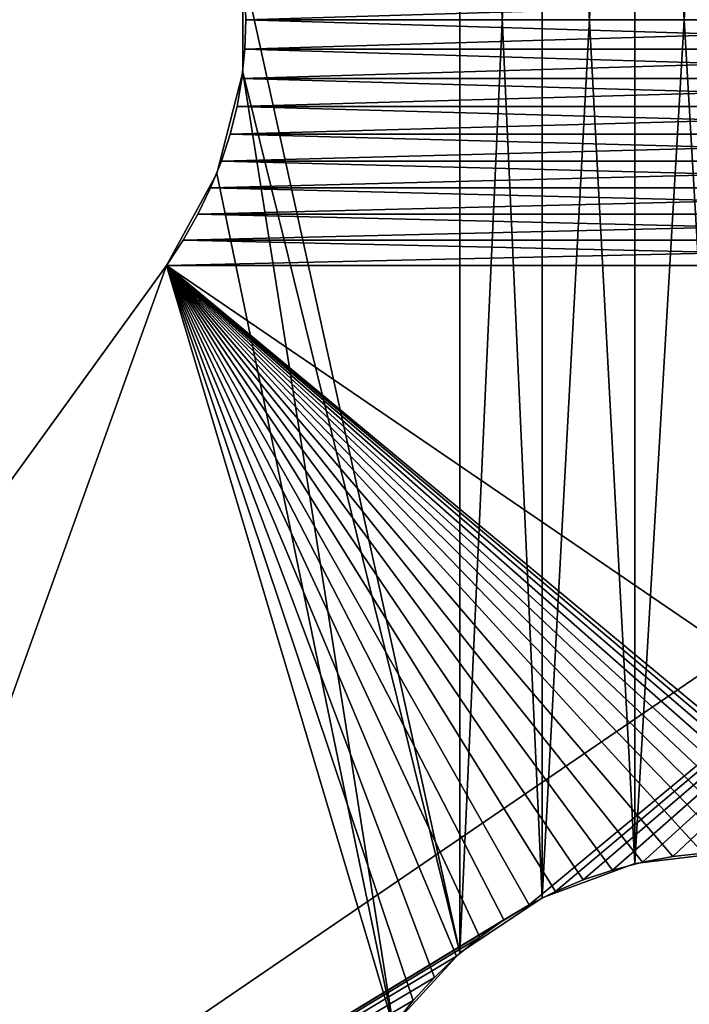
# Model space of a CAD drawing. Header units: millimetres. Extents: x -105 to 105, y -91 to 91.
# Tile 484 of 656: x -1.7 to -0.1, y -2.35 to 0. Entities that reach past the tile are written whole.
import ezdxf

# ---------------------------------------------------------------- set-up
doc = ezdxf.new("R2010")
doc.units = ezdxf.units.MM
doc.header["$LTSCALE"] = 22.850203
for name, color, linetype in [('343', 7, 'CONTINUOUS'), ('344', 7, 'CONTINUOUS'), ('405', 7, 'CONTINUOUS'), ('406', 7, 'CONTINUOUS'), ('494', 7, 'CONTINUOUS'), ('499', 7, 'CONTINUOUS'), ('500', 7, 'CONTINUOUS'), ('823', 7, 'CONTINUOUS')]:
    doc.layers.add(name, color=color, linetype=linetype)

msp = doc.modelspace()

# ---------------------------------------------------------------- linework, layer by layer
at = {"layer": '343', "linetype": 'CONTINUOUS'}
for points in [[(15.25, -1.75, 7.5), (0.4553, -3.4619, 7.5), (-6.7365, -4.6248, 7.5), (15.25, -1.75, 7.5)], [(6.7365, -4.6248, 7.5), (15.25, -1.75, 7.5), (-6.7365, -4.6248, 7.5), (6.7365, -4.6248, 7.5)]]:
    msp.add_3dface(points, dxfattribs=at)
at = {"layer": '344', "linetype": 'CONTINUOUS'}
for points in [[(-0.9042, -3.3726, 2.5), (-0.4553, -3.4619, 2.5), (-15.25, -1.75, 2.5), (-0.9042, -3.3726, 2.5)], [(-15.25, -1.75, 2.5), (-0.4553, -3.4619, 2.5), (6.7365, -4.6248, 2.5), (-15.25, -1.75, 2.5)], [(-1.3359, -3.226, 2.5), (-0.9042, -3.3726, 2.5), (-15.25, -1.75, 2.5), (-1.3359, -3.226, 2.5)], [(-1.7459, -3.0239, 2.5), (-1.3359, -3.226, 2.5), (-15.25, -1.75, 2.5), (-1.7459, -3.0239, 2.5)], [(-6.7365, -4.6248, 2.5), (-15.25, -1.75, 2.5), (6.7365, -4.6248, 2.5), (-6.7365, -4.6248, 2.5)]]:
    msp.add_3dface(points, dxfattribs=at)
at = {"layer": '405', "linetype": 'CONTINUOUS'}
for points in [[(-1.1632, 0.0702, 34.5), (-1.1609, -0.0002, 34.5), (1.1632, 0.0702, 34.5), (-1.1632, 0.0702, 34.5)], [(1.1632, 0.0702, 34.5), (-1.1609, -0.0002, 34.5), (1.1609, -0.0002, 34.5), (1.1632, 0.0702, 34.5)], [(-1.1609, -0.0002, 34.5), (-1.1632, -0.0707, 34.5), (1.1609, -0.0002, 34.5), (-1.1609, -0.0002, 34.5)], [(1.1609, -0.0002, 34.5), (-1.1632, -0.0707, 34.5), (1.1632, -0.0707, 34.5), (1.1609, -0.0002, 34.5)], [(-1.1632, -0.0707, 34.5), (-1.1702, -0.1401, 34.5), (1.1632, -0.0707, 34.5), (-1.1632, -0.0707, 34.5)], [(1.1632, -0.0707, 34.5), (-1.1702, -0.1401, 34.5), (1.1702, -0.1401, 34.5), (1.1632, -0.0707, 34.5)], [(-1.1702, -0.1401, 34.5), (-1.1819, -0.2075, 34.5), (1.1702, -0.1401, 34.5), (-1.1702, -0.1401, 34.5)], [(1.1702, -0.1401, 34.5), (-1.1819, -0.2075, 34.5), (1.1819, -0.2075, 34.5), (1.1702, -0.1401, 34.5)], [(-1.1819, -0.2075, 34.5), (-1.1983, -0.2732, 34.5), (1.1819, -0.2075, 34.5), (-1.1819, -0.2075, 34.5)], [(1.1819, -0.2075, 34.5), (-1.1983, -0.2732, 34.5), (1.1983, -0.2732, 34.5), (1.1819, -0.2075, 34.5)], [(-1.1983, -0.2732, 34.5), (-1.2193, -0.3378, 34.5), (1.1983, -0.2732, 34.5), (-1.1983, -0.2732, 34.5)], [(1.1983, -0.2732, 34.5), (-1.2193, -0.3378, 34.5), (1.2193, -0.3378, 34.5), (1.1983, -0.2732, 34.5)], [(-1.2193, -0.3378, 34.5), (-1.245, -0.4015, 34.5), (1.2193, -0.3378, 34.5), (-1.2193, -0.3378, 34.5)], [(1.2193, -0.3378, 34.5), (-1.245, -0.4015, 34.5), (1.245, -0.4015, 34.5), (1.2193, -0.3378, 34.5)], [(-1.245, -0.4015, 34.5), (-1.2753, -0.4641, 34.5), (1.245, -0.4015, 34.5), (-1.245, -0.4015, 34.5)], [(1.245, -0.4015, 34.5), (-1.2753, -0.4641, 34.5), (1.2753, -0.4641, 34.5), (1.245, -0.4015, 34.5)], [(-1.2753, -0.4641, 34.5), (-1.3104, -0.5258, 34.5), (1.2753, -0.4641, 34.5), (-1.2753, -0.4641, 34.5)], [(1.2753, -0.4641, 34.5), (-1.3104, -0.5258, 34.5), (1.3104, -0.5258, 34.5), (1.2753, -0.4641, 34.5)], [(-1.3104, -0.5258, 34.5), (-1.3501, -0.5865, 34.5), (1.3104, -0.5258, 34.5), (-1.3104, -0.5258, 34.5)], [(1.3104, -0.5258, 34.5), (-1.3501, -0.5865, 34.5), (1.3501, -0.5865, 34.5), (1.3104, -0.5258, 34.5)], [(-3.9895, -4.2337, 34.5), (-0.4857, -2.1111, 34.5), (1.3501, -0.5865, 34.5), (-3.9895, -4.2337, 34.5)], [(-1.3501, -0.5865, 34.5), (-3.9895, -4.2337, 34.5), (1.3501, -0.5865, 34.5), (-1.3501, -0.5865, 34.5)], [(-0.4857, -2.1111, 34.5), (-0.4231, -2.0792, 34.5), (1.3501, -0.5865, 34.5), (-0.4857, -2.1111, 34.5)], [(-0.4231, -2.0792, 34.5), (-0.3567, -2.0516, 34.5), (1.3501, -0.5865, 34.5), (-0.4231, -2.0792, 34.5)], [(-0.3567, -2.0516, 34.5), (-0.2871, -2.0284, 34.5), (1.3501, -0.5865, 34.5), (-0.3567, -2.0516, 34.5)], [(-0.2871, -2.0284, 34.5), (-0.2156, -2.0099, 34.5), (1.3501, -0.5865, 34.5), (-0.2871, -2.0284, 34.5)], [(-0.2156, -2.0099, 34.5), (-0.1432, -1.9963, 34.5), (1.3501, -0.5865, 34.5), (-0.2156, -2.0099, 34.5)], [(-0.1432, -1.9963, 34.5), (-0.071, -1.988, 34.5), (1.3501, -0.5865, 34.5), (-0.1432, -1.9963, 34.5)], [(-0.5456, -2.1475, 34.5), (-0.4857, -2.1111, 34.5), (-3.9895, -4.2337, 34.5), (-0.5456, -2.1475, 34.5)], [(-0.6032, -2.1886, 34.5), (-0.5456, -2.1475, 34.5), (-3.9895, -4.2337, 34.5), (-0.6032, -2.1886, 34.5)], [(-0.6585, -2.2342, 34.5), (-0.6032, -2.1886, 34.5), (-3.9895, -4.2337, 34.5), (-0.6585, -2.2342, 34.5)], [(-0.7114, -2.2845, 34.5), (-0.6585, -2.2342, 34.5), (-3.9895, -4.2337, 34.5), (-0.7114, -2.2845, 34.5)], [(-0.7619, -2.3394, 34.5), (-0.7114, -2.2845, 34.5), (-3.9895, -4.2337, 34.5), (-0.7619, -2.3394, 34.5)], [(-0.8101, -2.3989, 34.5), (-0.7619, -2.3394, 34.5), (-3.9895, -4.2337, 34.5), (-0.8101, -2.3989, 34.5)]]:
    msp.add_3dface(points, dxfattribs=at)
at = {"layer": '406', "linetype": 'CONTINUOUS'}
for points in [[(-1.1609, -0.0002, 32.5), (-1.1632, 0.0702, 32.5), (1.1609, -0.0002, 32.5), (-1.1609, -0.0002, 32.5)], [(1.1609, -0.0002, 32.5), (-1.1632, 0.0702, 32.5), (1.1632, 0.0702, 32.5), (1.1609, -0.0002, 32.5)], [(-1.1632, -0.0707, 32.5), (-1.1609, -0.0002, 32.5), (1.1632, -0.0707, 32.5), (-1.1632, -0.0707, 32.5)], [(1.1632, -0.0707, 32.5), (-1.1609, -0.0002, 32.5), (1.1609, -0.0002, 32.5), (1.1632, -0.0707, 32.5)], [(-1.1702, -0.1401, 32.5), (-1.1632, -0.0707, 32.5), (1.1702, -0.1401, 32.5), (-1.1702, -0.1401, 32.5)], [(1.1702, -0.1401, 32.5), (-1.1632, -0.0707, 32.5), (1.1632, -0.0707, 32.5), (1.1702, -0.1401, 32.5)], [(-1.1819, -0.2075, 32.5), (-1.1702, -0.1401, 32.5), (1.1819, -0.2075, 32.5), (-1.1819, -0.2075, 32.5)], [(1.1819, -0.2075, 32.5), (-1.1702, -0.1401, 32.5), (1.1702, -0.1401, 32.5), (1.1819, -0.2075, 32.5)], [(-1.1983, -0.2732, 32.5), (-1.1819, -0.2075, 32.5), (1.1983, -0.2732, 32.5), (-1.1983, -0.2732, 32.5)], [(1.1983, -0.2732, 32.5), (-1.1819, -0.2075, 32.5), (1.1819, -0.2075, 32.5), (1.1983, -0.2732, 32.5)], [(-1.2193, -0.3378, 32.5), (-1.1983, -0.2732, 32.5), (1.2193, -0.3378, 32.5), (-1.2193, -0.3378, 32.5)], [(1.2193, -0.3378, 32.5), (-1.1983, -0.2732, 32.5), (1.1983, -0.2732, 32.5), (1.2193, -0.3378, 32.5)], [(-1.245, -0.4015, 32.5), (-1.2193, -0.3378, 32.5), (1.245, -0.4015, 32.5), (-1.245, -0.4015, 32.5)], [(1.245, -0.4015, 32.5), (-1.2193, -0.3378, 32.5), (1.2193, -0.3378, 32.5), (1.245, -0.4015, 32.5)], [(-1.2753, -0.4641, 32.5), (-1.245, -0.4015, 32.5), (1.2753, -0.4641, 32.5), (-1.2753, -0.4641, 32.5)], [(1.2753, -0.4641, 32.5), (-1.245, -0.4015, 32.5), (1.245, -0.4015, 32.5), (1.2753, -0.4641, 32.5)], [(-1.3104, -0.5258, 32.5), (-1.2753, -0.4641, 32.5), (1.3104, -0.5258, 32.5), (-1.3104, -0.5258, 32.5)], [(1.3104, -0.5258, 32.5), (-1.2753, -0.4641, 32.5), (1.2753, -0.4641, 32.5), (1.3104, -0.5258, 32.5)], [(-1.3501, -0.5865, 32.5), (-1.3104, -0.5258, 32.5), (1.3501, -0.5865, 32.5), (-1.3501, -0.5865, 32.5)], [(1.3501, -0.5865, 32.5), (-1.3104, -0.5258, 32.5), (1.3104, -0.5258, 32.5), (1.3501, -0.5865, 32.5)], [(-0.8101, -2.3989, 32.5), (-3.9895, -4.2337, 32.5), (-1.3501, -0.5865, 32.5), (-0.8101, -2.3989, 32.5)], [(-0.7619, -2.3394, 32.5), (-0.8101, -2.3989, 32.5), (-1.3501, -0.5865, 32.5), (-0.7619, -2.3394, 32.5)], [(-0.7114, -2.2845, 32.5), (-0.7619, -2.3394, 32.5), (-1.3501, -0.5865, 32.5), (-0.7114, -2.2845, 32.5)], [(-0.6585, -2.2342, 32.5), (-0.7114, -2.2845, 32.5), (-1.3501, -0.5865, 32.5), (-0.6585, -2.2342, 32.5)], [(-0.6032, -2.1886, 32.5), (-0.6585, -2.2342, 32.5), (-1.3501, -0.5865, 32.5), (-0.6032, -2.1886, 32.5)], [(-0.5456, -2.1475, 32.5), (-0.6032, -2.1886, 32.5), (-1.3501, -0.5865, 32.5), (-0.5456, -2.1475, 32.5)], [(-0.4857, -2.1111, 32.5), (-0.5456, -2.1475, 32.5), (-1.3501, -0.5865, 32.5), (-0.4857, -2.1111, 32.5)], [(-0.4231, -2.0792, 32.5), (-0.4857, -2.1111, 32.5), (-1.3501, -0.5865, 32.5), (-0.4231, -2.0792, 32.5)], [(-0.3567, -2.0516, 32.5), (-0.4231, -2.0792, 32.5), (-1.3501, -0.5865, 32.5), (-0.3567, -2.0516, 32.5)], [(-0.2871, -2.0284, 32.5), (-0.3567, -2.0516, 32.5), (-1.3501, -0.5865, 32.5), (-0.2871, -2.0284, 32.5)], [(-0.2156, -2.0099, 32.5), (-0.2871, -2.0284, 32.5), (-1.3501, -0.5865, 32.5), (-0.2156, -2.0099, 32.5)], [(-0.1432, -1.9963, 32.5), (-0.2156, -2.0099, 32.5), (-1.3501, -0.5865, 32.5), (-0.1432, -1.9963, 32.5)], [(-0.071, -1.988, 32.5), (-0.1432, -1.9963, 32.5), (-1.3501, -0.5865, 32.5), (-0.071, -1.988, 32.5)], [(0, -1.9852, 32.5), (-0.071, -1.988, 32.5), (-1.3501, -0.5865, 32.5), (0, -1.9852, 32.5)], [(0.071, -1.988, 32.5), (0, -1.9852, 32.5), (-1.3501, -0.5865, 32.5), (0.071, -1.988, 32.5)], [(0.1432, -1.9963, 32.5), (0.071, -1.988, 32.5), (-1.3501, -0.5865, 32.5), (0.1432, -1.9963, 32.5)], [(0.2156, -2.0099, 32.5), (0.1432, -1.9963, 32.5), (-1.3501, -0.5865, 32.5), (0.2156, -2.0099, 32.5)], [(0.2871, -2.0284, 32.5), (0.2156, -2.0099, 32.5), (-1.3501, -0.5865, 32.5), (0.2871, -2.0284, 32.5)], [(0.3567, -2.0516, 32.5), (0.2871, -2.0284, 32.5), (-1.3501, -0.5865, 32.5), (0.3567, -2.0516, 32.5)], [(0.4231, -2.0792, 32.5), (0.3567, -2.0516, 32.5), (-1.3501, -0.5865, 32.5), (0.4231, -2.0792, 32.5)], [(0.4857, -2.1111, 32.5), (0.4231, -2.0792, 32.5), (-1.3501, -0.5865, 32.5), (0.4857, -2.1111, 32.5)], [(0.4857, -2.1111, 32.5), (-1.3501, -0.5865, 32.5), (3.9895, -4.2337, 32.5), (0.4857, -2.1111, 32.5)], [(3.9895, -4.2337, 32.5), (-1.3501, -0.5865, 32.5), (1.3501, -0.5865, 32.5), (3.9895, -4.2337, 32.5)]]:
    msp.add_3dface(points, dxfattribs=at)
at = {"layer": '494', "linetype": 'CONTINUOUS'}
for points in [[(-0.071, -1.988, 34.5), (-0.1432, -1.9963, 34.5), (-0.071, -1.988, 32.5), (-0.071, -1.988, 34.5)], [(-0.1432, -1.9963, 34.5), (-0.1432, -1.9963, 32.5), (-0.071, -1.988, 32.5), (-0.1432, -1.9963, 34.5)], [(-0.2156, -2.0099, 34.5), (-0.2871, -2.0284, 34.5), (-0.2156, -2.0099, 32.5), (-0.2156, -2.0099, 34.5)], [(-0.2871, -2.0284, 34.5), (-0.2871, -2.0284, 32.5), (-0.2156, -2.0099, 32.5), (-0.2871, -2.0284, 34.5)], [(-0.1432, -1.9963, 34.5), (-0.2156, -2.0099, 34.5), (-0.1432, -1.9963, 32.5), (-0.1432, -1.9963, 34.5)], [(-0.2156, -2.0099, 34.5), (-0.2156, -2.0099, 32.5), (-0.1432, -1.9963, 32.5), (-0.2156, -2.0099, 34.5)], [(-0.2871, -2.0284, 34.5), (-0.3567, -2.0516, 34.5), (-0.2871, -2.0284, 32.5), (-0.2871, -2.0284, 34.5)], [(-0.3567, -2.0516, 34.5), (-0.3567, -2.0516, 32.5), (-0.2871, -2.0284, 32.5), (-0.3567, -2.0516, 34.5)], [(-0.3567, -2.0516, 34.5), (-0.4231, -2.0792, 34.5), (-0.3567, -2.0516, 32.5), (-0.3567, -2.0516, 34.5)], [(-0.4231, -2.0792, 34.5), (-0.4231, -2.0792, 32.5), (-0.3567, -2.0516, 32.5), (-0.4231, -2.0792, 34.5)], [(-0.4231, -2.0792, 34.5), (-0.4857, -2.1111, 34.5), (-0.4231, -2.0792, 32.5), (-0.4231, -2.0792, 34.5)], [(-0.4857, -2.1111, 34.5), (-0.4857, -2.1111, 32.5), (-0.4231, -2.0792, 32.5), (-0.4857, -2.1111, 34.5)], [(-0.4857, -2.1111, 34.5), (-0.5456, -2.1475, 34.5), (-0.4857, -2.1111, 32.5), (-0.4857, -2.1111, 34.5)], [(-0.5456, -2.1475, 34.5), (-0.5456, -2.1475, 32.5), (-0.4857, -2.1111, 32.5), (-0.5456, -2.1475, 34.5)], [(-0.5456, -2.1475, 34.5), (-0.6032, -2.1886, 34.5), (-0.5456, -2.1475, 32.5), (-0.5456, -2.1475, 34.5)], [(-0.6032, -2.1886, 34.5), (-0.6032, -2.1886, 32.5), (-0.5456, -2.1475, 32.5), (-0.6032, -2.1886, 34.5)], [(-0.6032, -2.1886, 34.5), (-0.6585, -2.2342, 34.5), (-0.6032, -2.1886, 32.5), (-0.6032, -2.1886, 34.5)], [(-0.6585, -2.2342, 34.5), (-0.6585, -2.2342, 32.5), (-0.6032, -2.1886, 32.5), (-0.6585, -2.2342, 34.5)], [(-0.6585, -2.2342, 34.5), (-0.7114, -2.2845, 34.5), (-0.6585, -2.2342, 32.5), (-0.6585, -2.2342, 34.5)], [(-0.7114, -2.2845, 34.5), (-0.7114, -2.2845, 32.5), (-0.6585, -2.2342, 32.5), (-0.7114, -2.2845, 34.5)], [(-0.7114, -2.2845, 34.5), (-0.7619, -2.3394, 34.5), (-0.7114, -2.2845, 32.5), (-0.7114, -2.2845, 34.5)], [(-0.7619, -2.3394, 34.5), (-0.7619, -2.3394, 32.5), (-0.7114, -2.2845, 32.5), (-0.7619, -2.3394, 34.5)], [(-0.7619, -2.3394, 34.5), (-0.8101, -2.3989, 34.5), (-0.7619, -2.3394, 32.5), (-0.7619, -2.3394, 34.5)], [(-0.8101, -2.3989, 34.5), (-0.8101, -2.3989, 32.5), (-0.7619, -2.3394, 32.5), (-0.8101, -2.3989, 34.5)]]:
    msp.add_3dface(points, dxfattribs=at)
at = {"layer": '499', "linetype": 'CONTINUOUS'}
for points in [[(-1.1609, -0.0002, 34.5), (-1.1632, 0.0702, 34.5), (-1.1609, -0.0002, 32.5), (-1.1609, -0.0002, 34.5)], [(-1.1632, 0.0702, 34.5), (-1.1632, 0.0702, 32.5), (-1.1609, -0.0002, 32.5), (-1.1632, 0.0702, 34.5)], [(-1.1632, -0.0707, 34.5), (-1.1609, -0.0002, 34.5), (-1.1632, -0.0707, 32.5), (-1.1632, -0.0707, 34.5)], [(-1.1609, -0.0002, 34.5), (-1.1609, -0.0002, 32.5), (-1.1632, -0.0707, 32.5), (-1.1609, -0.0002, 34.5)], [(-1.1702, -0.1401, 34.5), (-1.1632, -0.0707, 34.5), (-1.1702, -0.1401, 32.5), (-1.1702, -0.1401, 34.5)], [(-1.1632, -0.0707, 34.5), (-1.1632, -0.0707, 32.5), (-1.1702, -0.1401, 32.5), (-1.1632, -0.0707, 34.5)], [(-1.1819, -0.2075, 34.5), (-1.1702, -0.1401, 34.5), (-1.1819, -0.2075, 32.5), (-1.1819, -0.2075, 34.5)], [(-1.1702, -0.1401, 34.5), (-1.1702, -0.1401, 32.5), (-1.1819, -0.2075, 32.5), (-1.1702, -0.1401, 34.5)], [(-1.1983, -0.2732, 34.5), (-1.1819, -0.2075, 34.5), (-1.1983, -0.2732, 32.5), (-1.1983, -0.2732, 34.5)], [(-1.1819, -0.2075, 34.5), (-1.1819, -0.2075, 32.5), (-1.1983, -0.2732, 32.5), (-1.1819, -0.2075, 34.5)], [(-1.2193, -0.3378, 34.5), (-1.1983, -0.2732, 34.5), (-1.2193, -0.3378, 32.5), (-1.2193, -0.3378, 34.5)], [(-1.1983, -0.2732, 34.5), (-1.1983, -0.2732, 32.5), (-1.2193, -0.3378, 32.5), (-1.1983, -0.2732, 34.5)], [(-1.245, -0.4015, 34.5), (-1.2193, -0.3378, 34.5), (-1.245, -0.4015, 32.5), (-1.245, -0.4015, 34.5)], [(-1.2193, -0.3378, 34.5), (-1.2193, -0.3378, 32.5), (-1.245, -0.4015, 32.5), (-1.2193, -0.3378, 34.5)], [(-1.2753, -0.4641, 34.5), (-1.245, -0.4015, 34.5), (-1.2753, -0.4641, 32.5), (-1.2753, -0.4641, 34.5)], [(-1.245, -0.4015, 34.5), (-1.245, -0.4015, 32.5), (-1.2753, -0.4641, 32.5), (-1.245, -0.4015, 34.5)], [(-1.3104, -0.5258, 34.5), (-1.2753, -0.4641, 34.5), (-1.3104, -0.5258, 32.5), (-1.3104, -0.5258, 34.5)], [(-1.2753, -0.4641, 34.5), (-1.2753, -0.4641, 32.5), (-1.3104, -0.5258, 32.5), (-1.2753, -0.4641, 34.5)], [(-1.3501, -0.5865, 34.5), (-1.3104, -0.5258, 34.5), (-1.3501, -0.5865, 32.5), (-1.3501, -0.5865, 34.5)], [(-1.3104, -0.5258, 34.5), (-1.3104, -0.5258, 32.5), (-1.3501, -0.5865, 32.5), (-1.3104, -0.5258, 34.5)]]:
    msp.add_3dface(points, dxfattribs=at)
at = {"layer": '500', "linetype": 'CONTINUOUS'}
for points in [[(-3.9895, -4.2337, 34.5), (-1.3501, -0.5865, 34.5), (-3.9895, -4.2337, 32.5), (-3.9895, -4.2337, 34.5)], [(-3.9895, -4.2337, 32.5), (-1.3501, -0.5865, 34.5), (-1.3501, -0.5865, 32.5), (-3.9895, -4.2337, 32.5)]]:
    msp.add_3dface(points, dxfattribs=at)
at = {"layer": '823', "linetype": 'CONTINUOUS'}
for points in [[(-0.6505, -2.2257, 34.5), (-0.6505, 2.2257, 34.5), (-1.168, 0.1247, 34.5), (-0.6505, -2.2257, 34.5)], [(-0.6505, 2.2257, 32.5), (-0.6505, -2.2257, 32.5), (-1.168, 0.1247, 32.5), (-0.6505, 2.2257, 32.5)], [(-0.4548, -2.0946, 34.5), (-0.6505, 2.2257, 34.5), (-0.6505, -2.2257, 34.5), (-0.4548, -2.0946, 34.5)], [(-0.6505, 2.2257, 34.5), (-0.4548, -2.0946, 34.5), (-0.4548, 2.0946, 34.5), (-0.6505, 2.2257, 34.5)], [(-0.4548, 2.0946, 32.5), (-0.6505, -2.2257, 32.5), (-0.6505, 2.2257, 32.5), (-0.4548, 2.0946, 32.5)], [(-0.4548, 2.0946, 32.5), (-0.4548, -2.0946, 32.5), (-0.6505, -2.2257, 32.5), (-0.4548, 2.0946, 32.5)], [(-0.4548, 2.0946, 34.5), (-0.4548, -2.0946, 34.5), (-0.2339, -2.0129, 34.5), (-0.4548, 2.0946, 34.5)], [(-0.4548, 2.0946, 34.5), (-0.2339, -2.0129, 34.5), (-0.2339, 2.0129, 34.5), (-0.4548, 2.0946, 34.5)], [(-0.2339, 2.0129, 32.5), (-0.4548, -2.0946, 32.5), (-0.4548, 2.0946, 32.5), (-0.2339, 2.0129, 32.5)], [(-0.2339, 2.0129, 32.5), (-0.2339, -2.0129, 32.5), (-0.4548, -2.0946, 32.5), (-0.2339, 2.0129, 32.5)], [(-0.2339, 2.0129, 34.5), (-0.2339, -2.0129, 34.5), (0, -1.9852, 34.5), (-0.2339, 2.0129, 34.5)], [(-0.2339, 2.0129, 34.5), (0, -1.9852, 34.5), (0, 1.9852, 34.5), (-0.2339, 2.0129, 34.5)], [(0, 1.9852, 32.5), (-0.2339, -2.0129, 32.5), (-0.2339, 2.0129, 32.5), (0, 1.9852, 32.5)], [(0, 1.9852, 32.5), (0, -1.9852, 32.5), (-0.2339, -2.0129, 32.5), (0, 1.9852, 32.5)], [(-1.168, 0.1247, 34.5), (-1.168, 0.1247, 32.5), (-1.168, -0.1252, 34.5), (-1.168, 0.1247, 34.5)], [(-1.168, -0.1252, 34.5), (-1.168, 0.1247, 32.5), (-1.168, -0.1252, 32.5), (-1.168, -0.1252, 34.5)], [(-0.6505, -2.2257, 34.5), (-1.168, 0.1247, 34.5), (-1.168, -0.1252, 34.5), (-0.6505, -2.2257, 34.5)], [(-1.168, 0.1247, 32.5), (-0.6505, -2.2257, 32.5), (-1.168, -0.1252, 32.5), (-1.168, 0.1247, 32.5)], [(-1.168, -0.1252, 34.5), (-1.168, -0.1252, 32.5), (-1.23, -0.3673, 34.5), (-1.168, -0.1252, 34.5)], [(-1.23, -0.3673, 34.5), (-1.168, -0.1252, 32.5), (-1.23, -0.3673, 32.5), (-1.23, -0.3673, 34.5)], [(-0.8101, -2.3989, 34.5), (-1.168, -0.1252, 34.5), (-1.23, -0.3673, 34.5), (-0.8101, -2.3989, 34.5)], [(-1.168, -0.1252, 32.5), (-0.8101, -2.3989, 32.5), (-1.23, -0.3673, 32.5), (-1.168, -0.1252, 32.5)], [(-0.6505, -2.2257, 34.5), (-1.168, -0.1252, 34.5), (-0.8101, -2.3989, 34.5), (-0.6505, -2.2257, 34.5)], [(-1.168, -0.1252, 32.5), (-0.6505, -2.2257, 32.5), (-0.8101, -2.3989, 32.5), (-1.168, -0.1252, 32.5)], [(-1.23, -0.3673, 34.5), (-1.23, -0.3673, 32.5), (-1.3501, -0.5865, 34.5), (-1.23, -0.3673, 34.5)], [(-1.3501, -0.5865, 34.5), (-1.23, -0.3673, 32.5), (-1.3501, -0.5865, 32.5), (-1.3501, -0.5865, 34.5)], [(-0.8101, -2.3989, 34.5), (-1.23, -0.3673, 34.5), (-1.3501, -0.5865, 34.5), (-0.8101, -2.3989, 34.5)], [(-1.23, -0.3673, 32.5), (-0.8101, -2.3989, 32.5), (-1.3501, -0.5865, 32.5), (-1.23, -0.3673, 32.5)], [(-1.3501, -0.5865, 32.5), (-3.9895, -4.2337, 32.5), (-1.3501, -0.5865, 34.5), (-1.3501, -0.5865, 32.5)], [(-1.3501, -0.5865, 34.5), (-3.9895, -4.2337, 32.5), (-3.9895, -4.2337, 34.5), (-1.3501, -0.5865, 34.5)], [(-3.9895, -4.2337, 34.5), (-3.1729, -5.6637, 34.5), (-1.3501, -0.5865, 34.5), (-3.9895, -4.2337, 34.5)], [(-1.3501, -0.5865, 32.5), (-3.1729, -5.6637, 32.5), (-3.9895, -4.2337, 32.5), (-1.3501, -0.5865, 32.5)], [(-1.3501, -0.5865, 34.5), (-3.1729, -5.6637, 34.5), (-0.8101, -2.3989, 34.5), (-1.3501, -0.5865, 34.5)], [(-1.3501, -0.5865, 32.5), (-0.8101, -2.3989, 32.5), (-3.1729, -5.6637, 32.5), (-1.3501, -0.5865, 32.5)], [(-0.2339, -2.0129, 34.5), (-0.2339, -2.0129, 32.5), (0, -1.9852, 34.5), (-0.2339, -2.0129, 34.5)], [(0, -1.9852, 34.5), (-0.2339, -2.0129, 32.5), (0, -1.9852, 32.5), (0, -1.9852, 34.5)], [(-0.4548, -2.0946, 34.5), (-0.4548, -2.0946, 32.5), (-0.2339, -2.0129, 34.5), (-0.4548, -2.0946, 34.5)], [(-0.2339, -2.0129, 34.5), (-0.4548, -2.0946, 32.5), (-0.2339, -2.0129, 32.5), (-0.2339, -2.0129, 34.5)], [(-0.6505, -2.2257, 34.5), (-0.6505, -2.2257, 32.5), (-0.4548, -2.0946, 34.5), (-0.6505, -2.2257, 34.5)], [(-0.4548, -2.0946, 34.5), (-0.6505, -2.2257, 32.5), (-0.4548, -2.0946, 32.5), (-0.4548, -2.0946, 34.5)], [(-0.8101, -2.3989, 34.5), (-0.8101, -2.3989, 32.5), (-0.6505, -2.2257, 34.5), (-0.8101, -2.3989, 34.5)], [(-0.6505, -2.2257, 34.5), (-0.8101, -2.3989, 32.5), (-0.6505, -2.2257, 32.5), (-0.6505, -2.2257, 34.5)]]:
    msp.add_3dface(points, dxfattribs=at)

doc.saveas('drawing.dxf')
